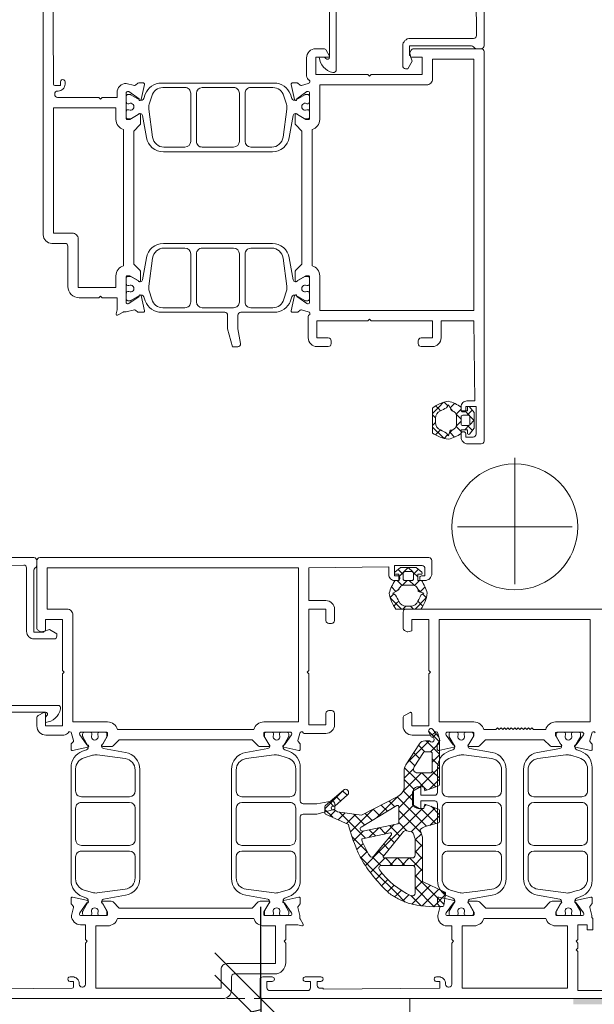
# Model space of a CAD drawing. Header units: millimetres. Extents: x 3652085 to 3778338, y -303702 to -273644.
# Tile 357 of 588: x 3710804 to 3710904, y -276478 to -276306. Entities that reach past the tile are written whole.
import ezdxf

# ---------------------------------------------------------------- set-up
doc = ezdxf.new("R2010")
doc.units = ezdxf.units.MM
doc.header["$PDMODE"] = 34
doc.linetypes.add('DASHED', pattern=[0.75, 0.5, -0.25])
doc.linetypes.add('HIDDEN2', pattern=[4.7625, 3.175, -1.5875])
doc.layers.add('!!!! BALCONY', color=7, linetype='Continuous')
doc.layers.add('ATTACHMT', color=7, linetype='Continuous')
doc.layers.add('DIM-03    (HAUSART)', color=111, linetype='Continuous', lineweight=5)
doc.styles.add('1-20 Eng HA', font='arial.ttf', dxfattribs={"height": 40})
doc.dimstyles.new('1-20 Eng HA', dxfattribs={"dimtxt": 40, "dimasz": 16, "dimexe": 16, "dimexo": 5, "dimgap": 5, "dimtad": 1, "dimdec": 0, "dimlfac": -1, "dimzin": 0, "dimdsep": 46, "dimtxsty": '1-20 Eng HA', "dimblk": 'OBLIQUE', "dimcen": 0.09, "dimdle": 16, "dimclrd": 256, "dimclre": 256, "dimclrt": 256, "dimadec": 0, "dimazin": 0, "dimtfac": 1, "dimtdec": 0, "dimtofl": 0, "dimtmove": 0, "dimatfit": 3, "dimldrblk": 'OBLIQUE', "dimfxl": 1, "dimtolj": 1, "dimtzin": 0, "dimlwe": 0, "dimarcsym": 0})

# ---------------------------------------------------------------- blocks, each defined once
blk = doc.blocks.new('_Oblique')
at = {"color": 0, "linetype": 'ByBlock', "lineweight": -2}
blk.add_line((-0.5, -0.5), (0.5, 0.5), dxfattribs=at)
blk = doc.blocks.new('*D530')
at = {"layer": 'Defpoints', "color": 0, "lineweight": 0, "transparency": 16777216}
for p in [(3710889.56, -276474.75), (3709959.65, -276476.55), (3710889.56, -276682.11)]:
    blk.add_point(p, dxfattribs=at)
at = {"layer": 'DIM-03    (HAUSART)', "linetype": 'HIDDEN2', "lineweight": 0, "transparency": 16777216}
for p, q in [((3710889.56, -276479.75), (3710889.56, -276698.11)), ((3709959.65, -276481.55), (3709959.65, -276698.11))]:
    blk.add_line(p, q, dxfattribs=at)
at = {"layer": 'DIM-03    (HAUSART)', "lineweight": -2, "transparency": 16777216}
blk.add_line((3709943.65, -276682.11), (3710905.56, -276682.11), dxfattribs=at)
at = {"layer": 'DIM-03    (HAUSART)', "lineweight": -2, "transparency": 16777216, "xscale": 16, "yscale": 16, "zscale": 16, "rotation": 180}
blk.add_blockref('_Oblique', (3709959.65, -276682.11), dxfattribs=at)
at = {"layer": 'DIM-03    (HAUSART)', "lineweight": -2, "transparency": 16777216, "xscale": 16, "yscale": 16, "zscale": 16}
blk.add_blockref('_Oblique', (3710889.56, -276682.11), dxfattribs=at)
at = {"layer": 'DIM-03    (HAUSART)', "lineweight": 0, "transparency": 16777216, "insert": (3710424.61, -276656.68), "char_height": 40, "attachment_point": 5, "style": '1-20 Eng HA'}
blk.add_mtext('\\A1;930', dxfattribs=at)
blk = doc.blocks.new('*D535')
at = {"layer": 'Defpoints', "color": 0, "lineweight": 0, "transparency": 16777216}
for p in [(3710881.76, -276476.55), (3710846.18, -276480.48), (3710846.18, -276480.48)]:
    blk.add_point(p, dxfattribs=at)
at = {"layer": 'DIM-03    (HAUSART)', "lineweight": -2, "transparency": 16777216}
for p, q in [((3710846.18, -276476.55), (3710846.18, -276460.55)), ((3710846.18, -276476.55), (3710846.18, -276480.48)), ((3710846.18, -276478.52), (3710786.48, -276492.88)), ((3710846.18, -276480.48), (3710846.18, -276496.48)), ((3710786.48, -276492.88), (3710786.48, -276530.55))]:
    blk.add_line(p, q, dxfattribs=at)
at = {"layer": 'DIM-03    (HAUSART)', "linetype": 'HIDDEN2', "lineweight": 0, "transparency": 16777216}
for p, q in [((3710876.76, -276476.55), (3710830.18, -276476.55)), ((3710851.18, -276480.48), (3710862.18, -276480.48))]:
    blk.add_line(p, q, dxfattribs=at)
at = {"layer": 'DIM-03    (HAUSART)', "lineweight": -2, "transparency": 16777216, "xscale": 16, "yscale": 16, "zscale": 16}
for p, rotation in [((3710846.18, -276476.55), 270), ((3710846.18, -276480.48), 90)]:
    blk.add_blockref('_Oblique', p, dxfattribs=dict(at, rotation=rotation))
at = {"layer": 'DIM-03    (HAUSART)', "lineweight": 0, "transparency": 16777216, "insert": (3710761.48, -276511.72), "char_height": 40, "attachment_point": 5, "rotation": 90, "style": '1-20 Eng HA'}
blk.add_mtext('\\A1;4', dxfattribs=at)
blk = doc.blocks.new('F_042')
at = {"lineweight": 0}
for p, q in [((36.37, 79.02), (36.37, 79.01)), ((9.37, 20.9), (9.42, 20.95)), ((10.5, 21.55), (11.28, 20.78)), ((11.71, 21.12), (12.36, 21.77)), ((12.42, 21.76), (13.25, 20.92)), ((12.97, 20.26), (13.35, 20.64)), ((13.25, 20.92), (14.37, 19.81)), ((13.35, 20.64), (13.84, 21.13)), ((7.07, 18.6), (8.7, 20.24)), ((7.43, 20.38), (8.32, 19.49)), ((9.37, 20.56), (10.25, 19.68)), ((9.37, 18.78), (10.24, 19.65)), ((10.8, 20.21), (11.18, 20.59)), ((13.85, 19.02), (14.37, 19.54)), ((7.07, 18.62), (7.87, 17.82)), ((7.41, 16.82), (8.28, 17.69)), ((7.95, 17.74), (8.75, 16.94)), ((9.37, 18.44), (10.21, 17.6)), ((9.71, 17), (10.24, 17.53)), ((12.41, 15.46), (14.37, 17.42)), ((13.85, 18.21), (14.37, 17.69)), ((9.37, 16.66), (9.71, 17)), ((9.37, 16.32), (9.47, 16.22)), ((10.5, 15.67), (11.37, 16.54)), ((10.88, 16.93), (11.41, 16.4)), ((11.73, 16.08), (12.36, 15.45)), ((13, 16.94), (13.87, 16.06)), ((0, -10), (0, 10)), ((10, 0), (-10, 0)), ((15.05, -35.65), (13.16, -37.55)), ((15.47, -37.36), (13.16, -39.67)), ((13.16, -37.7), (14.72, -39.26)), ((13.72, -36.14), (14.35, -36.77)), ((14.95, -37.37), (18.79, -41.21)), ((16.81, -38.14), (15.69, -39.26)), ((17.64, -39.43), (16.64, -40.43)), ((13.16, -39.82), (14.43, -41.09)), ((14.43, -40.52), (13.16, -41.79)), ((18.47, -40.72), (17.47, -41.72)), ((13.16, -41.95), (16.59, -45.37)), ((14.43, -42.64), (13.16, -43.91)), ((16.23, -42.96), (16.06, -43.14)), ((16.3, -42.96), (19.56, -46.22)), ((19.25, -42.07), (17.17, -44.14)), ((17.69, -42.23), (19.33, -43.87)), ((13.16, -44.07), (14.92, -45.82)), ((16.06, -43.14), (13.78, -45.41)), ((17.17, -44.14), (15.94, -45.37)), ((19.33, -44.1), (18.29, -45.14)), ((15.87, -45.44), (15.34, -45.98)), ((18.29, -45.14), (17.65, -45.78)), ((19.41, -46.15), (17.68, -47.88)), ((19.49, -46.07), (19.41, -46.15)), ((30.08, -46.09), (29.29, -46.87)), ((29.84, -45.9), (33.16, -49.22)), ((20.54, -47.14), (15.4, -52.27)), ((17.68, -46.46), (20.28, -49.06)), ((20.41, -47.08), (24.17, -50.83)), ((21.93, -47.87), (20.93, -48.88)), ((31.22, -47.07), (30.41, -47.87)), ((32.36, -48.04), (31.6, -48.81)), ((14.63, -48.8), (13.16, -50.27)), ((16.41, -49.15), (13.76, -51.8)), ((13.92, -49.06), (18.11, -53.26)), ((15.47, -48.5), (15.81, -48.83)), ((16.13, -49.15), (21.92, -54.94)), ((20.28, -49.52), (16.36, -53.44)), ((17.68, -48.58), (20.28, -51.18)), ((23.33, -48.59), (22.25, -49.67)), ((24.73, -49.31), (23.57, -50.47)), ((24.82, -49.37), (28.71, -53.25)), ((30.61, -49.8), (26.06, -54.34)), ((31.34, -49.52), (32.31, -50.49)), ((33.16, -49.37), (31.81, -50.72)), ((13.16, -50.43), (14.85, -52.12)), ((26.12, -50.04), (24.9, -51.27)), ((28.12, -50.17), (26.22, -52.07)), ((27.8, -50.22), (29.4, -51.82)), ((29.64, -49.94), (30.86, -51.15)), ((20.28, -51.64), (18.85, -53.07)), ((21.12, -52.92), (20.05, -53.99)), ((21.06, -51.96), (22.74, -53.65)), ((21.9, -52.14), (21.12, -52.92)), ((23.65, -52.51), (22.56, -53.61)), ((23.75, -52.53), (25.43, -54.21)), ((25.41, -52.88), (24.31, -53.98)), ((26.43, -53.09), (28.18, -54.85)), ((17.4, -54.52), (16.1, -55.82)), ((16.31, -53.58), (17.4, -54.67)), ((21.94, -54.22), (21.02, -55.15)), ((21.92, -54.94), (23.28, -56.3)), ((28.45, -54.07), (25.73, -56.8)), ((16.1, -55.49), (17.4, -56.79)), ((17.4, -56.64), (16.1, -57.94)), ((22.9, -55.38), (21.98, -56.31)), ((23.28, -56.3), (26.1, -59.13)), ((23.86, -56.54), (23.44, -56.97)), ((25.79, -56.69), (26.9, -57.81)), ((26.49, -55.27), (27.58, -56.36)), ((16.1, -57.61), (17.66, -59.17)), ((18.36, -57.81), (16.1, -60.06)), ((18.42, -57.81), (19.72, -59.11)), ((20.48, -57.81), (19.18, -59.11)), ((20.54, -57.81), (21.84, -59.11)), ((22.6, -57.81), (21.3, -59.11)), ((22.66, -57.81), (23.94, -59.09)), ((23.44, -56.97), (22.94, -57.47)), ((24.87, -57.65), (23.84, -58.68)), ((26.97, -57.68), (24.25, -60.4)), ((16.1, -59.74), (17.4, -61.04)), ((23.84, -58.68), (23.39, -59.13)), ((23.94, -59.09), (25.22, -60.37)), ((17.4, -60.88), (12.37, -65.91)), ((16.1, -61.86), (17.4, -63.16)), ((24.25, -60.4), (20.68, -63.97)), ((22.19, -61.58), (23.28, -62.67)), ((23.2, -60.47), (24.28, -61.55)), ((13.28, -63.28), (16.2, -66.2)), ((17.4, -63), (14.07, -66.34)), ((14.71, -62.59), (18, -65.87)), ((19.83, -63.47), (20.59, -64.23)), ((21.07, -62.58), (21.12, -62.63)), ((21.12, -62.63), (22.21, -63.72)), ((12.51, -63.66), (12.11, -64.06)), ((12.13, -64.25), (14.22, -66.33)), ((18.14, -64.39), (16.35, -66.18)), ((18.48, -64.23), (19.58, -65.33)), ((20.68, -63.97), (19.12, -65.53)), ((20.59, -64.23), (20.98, -64.61))]:
    blk.add_line(p, q, dxfattribs=at)
at = {"color": 252, "lineweight": 0}
for p, q in [((16.82, -7.41), (17.69, -8.28)), ((17.74, -7.95), (16.94, -8.75)), ((18.62, -7.07), (17.82, -7.87)), ((18.6, -7.07), (20.24, -8.7)), ((20.38, -7.43), (19.49, -8.32)), ((16.32, -9.37), (16.22, -9.47)), ((16.66, -9.37), (17, -9.71)), ((17, -9.71), (17.53, -10.24)), ((18.44, -9.37), (17.6, -10.21)), ((18.78, -9.37), (19.65, -10.24)), ((20.56, -9.37), (19.68, -10.25)), ((20.9, -9.37), (20.95, -9.42)), ((16.08, -11.73), (15.45, -12.36)), ((15.67, -10.5), (16.54, -11.37)), ((16.93, -10.88), (16.4, -11.41)), ((20.21, -10.8), (20.59, -11.18)), ((21.55, -10.5), (20.78, -11.28)), ((21.12, -11.71), (21.77, -12.36)), ((15.46, -12.41), (17.42, -14.37)), ((16.94, -13), (16.06, -13.87)), ((20.92, -13.25), (19.81, -14.37)), ((20.26, -12.97), (20.64, -13.35)), ((20.64, -13.35), (21.13, -13.84)), ((21.76, -12.42), (20.92, -13.25)), ((18.21, -13.85), (17.69, -14.37)), ((19.02, -13.85), (19.54, -14.37)), ((79.02, -36.37), (79.01, -36.37))]:
    blk.add_line(p, q, dxfattribs=at)
at = {"lineweight": 0}
for points in [[(6.83, 105.52), (6.68, 85.79, 0.416523), (7.18, 85.29), (18.27, 85.29, -0.414161), (19.57, 83.99), (19.57, 80.49, -0.414214), (19.07, 79.99), (18.67, 79.99), (17.92, 81.29), (18.28, 82.29), (18.37, 82.29), (18.37, 83.99), (7.58, 83.99, 0.19885), (7.22, 83.84), (7.02, 83.63, -0.19885), (6.66, 83.49), (5.87, 83.49, -0.414227), (5.37, 83.99), (5.37, 107.99, -0.4142)], [(32.37, 106.28), (32.37, 81.99, 0.739503), (33, 81.78, -0.242223), (33.41, 81.99), (34.15, 81.99, -0.326592), (31.8, 79.34, -0.49432), (31.17, 79.84), (31.17, 106.14, 0.416011)], [(80.72, 97.49), (80.57, 77.29, -0.412055), (80.37, 77.09), (79.37, 77.09), (79.37, 77.69, 1.00125), (78.57, 77.69), (78.57, 77.29, 0.414214), (79.77, 76.09), (79.87, 76.09, -0.414214), (80.37, 75.59), (80.37, 75.49, -0.414214), (79.87, 74.99), (72.67, 74.99), (72.37, 74.69), (72.07, 74.99), (69.47, 74.99), (69.47, 75.84, 0.414214), (67.87, 77.44), (66.45, 77.08, -0.248868), (66.27, 77.11), (65.83, 77.47, 0.171386), (65.7, 77.51), (64.87, 77.51, 0.479656), (64.68, 77.27), (65.27, 74.6, 1.18732), (65.64, 74.73), (67.4, 75.99, -0.522696), (67.87, 75.84), (67.87, 71.32, -0.414214), (67.67, 71.12), (67.32, 71.12, -0.131688), (67.22, 71.15), (65.77, 71.99, 1), (65.37, 71.99), (65.37, 70.49, 0.17265), (65.48, 70.17), (66.57, 69.08), (66.57, 45.89), (65.48, 44.8, 0.17265), (65.37, 44.49), (65.37, 42.99, 1), (65.77, 42.99), (67.22, 43.83, -0.131688), (67.32, 43.85), (67.67, 43.85, -0.414214), (67.87, 43.65), (67.87, 39.14, -0.522696), (67.4, 38.99), (65.64, 40.25, 1.18732), (65.27, 40.37), (64.68, 37.71, 0.479656), (64.87, 37.46), (65.7, 37.46, 0.171386), (65.83, 37.51), (66.27, 37.86, -0.248868), (66.45, 37.9), (67.87, 37.54), (68.32, 37.54, -0.131627), (68.42, 37.51), (69.37, 36.96, 0.66317), (69.66, 37.19), (69.47, 37.92, -0.062522), (69.47, 37.97), (69.47, 39.99), (72.07, 39.99), (72.37, 40.29), (72.67, 39.99), (76.07, 39.99, 0.41421), (78.07, 41.99), (78.07, 48.99, -0.414214), (78.57, 49.49), (80.87, 49.49, 0.414214), (82.37, 50.99), (82.37, 50.99), (82.37, 107.99, 0.414214)], [(-14.04, -35.99, -0.879905), (-13.45, -36.07), (-13.09, -37.28, -0.248868), (-13.13, -37.47), (-13.48, -37.91, 0.171386), (-13.52, -38.03), (-13.52, -38.86, 0.479656), (-13.28, -39.06), (-10.62, -38.47, 1.18732), (-10.74, -38.09), (-12, -36.34, -0.522696), (-11.85, -35.87), (-7.33, -35.87, -0.414214), (-7.13, -36.07), (-7.13, -36.41, -0.131688), (-7.16, -36.51), (-8, -37.97, 1), (-8, -38.37), (-6.5, -38.37, 0.17265), (-6.19, -38.26), (-5.09, -37.17), (5.09, -37.17), (6.15, -38.22, 0.198986), (6.5, -38.37), (8, -38.37, 1), (8, -37.97), (7.16, -36.51, -0.131688), (7.13, -36.41), (7.13, -36.07, -0.414214), (7.33, -35.87), (11.85, -35.87, -0.541749), (11.99, -36.35), (10.74, -38.09, 1.18732), (10.62, -38.47), (13.28, -39.06, 0.479656), (13.53, -38.86), (13.53, -38.03, 0.171386), (13.48, -37.91), (13.13, -37.47, -0.248868), (13.09, -37.28), (13.45, -36.07, -0.879905), (14.04, -35.99, 0.186234), (14.13, -36.11, 0.146116), (15, -36.37), (17.9, -36.37, 0.414214), (19.5, -34.77), (19.5, -33.38, 0.267946), (19.25, -32.94), (18.3, -32.4, 0.57735), (18, -32.57), (18, -34.77), (15, -34.77), (15, -25.67), (14.7, -25.37), (15, -25.07), (15, -16.17), (18, -16.17), (18, -18.17), (18.67, -18.35, 0.198991), (18.82, -18.33), (19.25, -18.08, 0.267858), (19.5, -17.65), (19.5, -14.87, 0.414214), (19, -14.37), (19, -14.37), (-19, -14.37, 0.198913)], [(-19.01, -82.37), (43.99, -82.37, 0.414214), (44.49, -81.87), (44.49, -79.07, 0.414214), (43.99, -78.57), (42.39, -78.57, 1), (42.39, -79.37), (43.29, -79.37), (43.29, -80.47, -0.414214), (42.79, -80.97), (36.19, -80.97, -0.414214), (35.69, -80.47), (35.69, -79.37), (36.59, -79.37, 1), (36.59, -78.57), (33.89, -78.57, 1.00001), (33.89, -79.37), (34.49, -79.37), (34.49, -80.07, -0.414214), (33.99, -80.57), (33.49, -80.57), (33.49, -80.72), (13.09, -80.57), (13.09, -79.37), (13.69, -79.37, 1.00125), (13.69, -78.57), (13.29, -78.57, 0.414214), (12.09, -79.77), (12.09, -79.87, -0.414214), (11.59, -80.37), (11.49, -80.37, -0.414214), (10.99, -79.87), (10.99, -72.67), (10.69, -72.37), (10.99, -72.07), (10.99, -69.67), (11.84, -69.67, 0.414214), (13.44, -68.07), (13.44, -67.87), (13.08, -66.45, -0.248868), (13.11, -66.27), (13.47, -65.83, 0.171386), (13.51, -65.7), (13.51, -64.87, 0.479656), (13.27, -64.68), (10.6, -65.27, 1.18732), (10.73, -65.64), (11.99, -67.4, -0.522696), (11.84, -67.87), (7.32, -67.87, -0.414214), (7.12, -67.67), (7.12, -67.32, -0.131688), (7.15, -67.22), (7.99, -65.77, 1), (7.99, -65.37), (6.49, -65.37, 0.198912), (6.13, -65.51), (5.08, -66.57), (-5.11, -66.57), (-6.2, -65.48, 0.17265), (-6.51, -65.37), (-8.01, -65.37, 1), (-8.01, -65.77), (-7.17, -67.22, -0.131688), (-7.15, -67.32), (-7.15, -67.67, -0.414214), (-7.35, -67.87), (-11.86, -67.87, -0.522696), (-12.01, -67.4), (-10.75, -65.64, 1.18732), (-10.63, -65.27), (-13.29, -64.68, 0.479656), (-13.54, -64.87), (-13.54, -65.7, 0.171386), (-13.49, -65.83), (-13.14, -66.27, -0.248868), (-13.1, -66.45), (-13.46, -67.87), (-13.46, -68.27, 0.414214), (-13.66, -68.47), (-13.66, -70.37), (-12.66, -70.37), (-12.66, -69.47), (-11.01, -69.47), (-11.01, -72.07), (-10.71, -72.37), (-11.01, -72.67), (-11.01, -73.57), (-10.71, -73.87), (-11.01, -74.17), (-11.01, -80.97), (-18.01, -80.97)]]:
    blk.add_lwpolyline(points, format="xyb", dxfattribs=at)
for points in [[(5.37, 82.99), (5.37, 14.99, 0.414214), (5.87, 14.49), (8.17, 14.49, 0.414214), (9.37, 15.69), (9.37, 16.29, 0.414214), (9.07, 16.59), (8.87, 16.59, 0.414214), (8.57, 16.29), (8.57, 15.69), (7.27, 15.69, -0.414214), (6.77, 16.19), (6.77, 20.99), (8.57, 20.99), (8.57, 20.39, 0.414214), (8.87, 20.09), (9.07, 20.09, 0.414214), (9.37, 20.39), (9.37, 20.99, 0.414214), (8.37, 21.99), (6.97, 21.99), (7.17, 35.99), (12.87, 35.99), (12.87, 32.99, 0.414214), (14.37, 31.49), (16.37, 31.49, 0.414214), (16.87, 31.99), (16.87, 32.49, 0.414214), (16.37, 32.99), (14.37, 32.99), (14.37, 35.99), (25.07, 35.99), (25.37, 36.29), (25.67, 35.99), (34.57, 35.99), (34.57, 32.99), (32.57, 32.99, 0.414214), (32.07, 32.49), (32.07, 31.99, 0.414214), (32.57, 31.49), (34.57, 31.49, 0.414214), (36.07, 32.99), (36.07, 36.78, 0.299438), (35.95, 36.96, -0.8147), (36.07, 37.54), (37.28, 37.9, -0.248868), (37.47, 37.86), (37.91, 37.51, 0.171386), (38.03, 37.46), (38.86, 37.46, 0.479656), (39.06, 37.71), (38.47, 40.37, 1.18732), (38.09, 40.25), (36.34, 38.99, -0.522696), (35.87, 39.14), (35.87, 43.65, -0.414214), (36.07, 43.85), (36.41, 43.85, -0.131688), (36.51, 43.83), (37.97, 42.99, 1), (38.37, 42.99), (38.37, 44.49, 0.17265), (38.26, 44.8), (37.17, 45.89), (37.17, 69.08), (38.26, 70.17, 0.17265), (38.37, 70.49), (38.37, 71.99, 1), (37.97, 71.99), (36.51, 71.15, -0.131688), (36.41, 71.12), (36.07, 71.12, -0.414214), (35.87, 71.32), (35.87, 75.84, -0.522696), (36.34, 75.99), (38.09, 74.73, 1.18732), (38.47, 74.6), (39.06, 77.27, 0.479656), (38.86, 77.51), (38.03, 77.51, 0.171386), (37.91, 77.47), (37.47, 77.11, -0.248868), (37.28, 77.08), (36.07, 77.44, -0.879905), (35.99, 78.03, 0.186234), (36.11, 78.11, 0.146116), (36.37, 78.99), (36.37, 81.89, 0.414214), (34.77, 83.49), (33.38, 83.49, 0.267946), (32.94, 83.24), (32.4, 82.29, 0.57735), (32.57, 81.99), (34.77, 81.99), (34.77, 78.99), (25.67, 78.99), (25.37, 78.69), (25.07, 78.99), (16.17, 78.99), (16.17, 81.99), (18.17, 81.99), (18.35, 82.66, 0.198991), (18.33, 82.81), (18.08, 83.24, 0.267858), (17.65, 83.49), (5.87, 83.49, 0.414214), (5.37, 82.99)], [(7.17, 59.74), (7.17, 81.69), (14.37, 81.69), (14.37, 78.19, 0.414214), (15.37, 77.19), (34.07, 77.19), (34.07, 71.12, 0.333976), (35.37, 69.39), (35.37, 45.58, 0.333976), (34.07, 43.85), (34.07, 37.79), (7.17, 37.79), (7.17, 59.74)], [(61.73, 77.5), (42.01, 77.5, 0.315172), (39.19, 75.53), (38.93, 74.82, -0.466299), (38.21, 74.56), (36.65, 75.46, 0.131644), (36.55, 75.49), (36.17, 75.49, 0.414214), (35.87, 75.19), (35.87, 74.32), (35.92, 74.05, 0.363799), (36.11, 73.89), (36.33, 73.89, -1.696128), (36.33, 72.84), (36.11, 72.84, 0.363979), (35.92, 72.67), (35.87, 72.4), (35.87, 71.54, 0.414214), (36.17, 71.24), (36.55, 71.24, 0.131641), (36.65, 71.26), (38.17, 72.14, -0.127337), (38.27, 72.17), (38.31, 72.17, -0.363431), (38.71, 71.84), (39.4, 67.98, 0.363431), (42.35, 65.5), (61.39, 65.5, 0.363431), (64.34, 67.98), (65.03, 71.84, -0.363431), (65.42, 72.17), (65.47, 72.17, -0.127337), (65.56, 72.14), (67.08, 71.26, 0.131641), (67.18, 71.24), (67.57, 71.24, 0.414214), (67.87, 71.54), (67.87, 72.4), (67.82, 72.67, 0.363979), (67.62, 72.84), (67.41, 72.84, -1.696128), (67.41, 73.89), (67.62, 73.89, 0.363799), (67.82, 74.05), (67.87, 74.32), (67.87, 75.19, 0.414214), (67.57, 75.49), (67.18, 75.49, 0.131644), (67.08, 75.46), (65.53, 74.56, -0.466299), (64.81, 74.82), (64.55, 75.53, 0.315172), (61.73, 77.5)], [(44.29, 66.31), (42.46, 66.31, -0.375764), (40.47, 68.04), (39.82, 72.93, -0.107262), (39.89, 73.78), (40.33, 75.23, -0.338057), (42.26, 76.71), (46.12, 76.71, -0.414362), (47.12, 75.71), (47.12, 67.31, -0.414082), (46.12, 66.31), (44.29, 66.31)], [(51.87, 76.71), (54.62, 76.71, -0.414065), (55.61, 75.71), (55.61, 67.31, -0.414345), (54.61, 66.31), (49.11, 66.31, -0.414082), (48.11, 67.31), (48.11, 75.71, -0.41423), (49.12, 76.71), (51.87, 76.71)], [(59.55, 76.71), (61.48, 76.71, -0.338057), (63.41, 75.23), (63.85, 73.78, -0.107262), (63.92, 72.93), (63.26, 68.04, -0.375764), (61.28, 66.31), (57.61, 66.31, -0.414082), (56.61, 67.31), (56.61, 75.71, -0.414362), (57.62, 76.71), (59.55, 76.71)], [(80.57, 62.24), (80.57, 51.29), (77.27, 51.29, 0.414214), (76.27, 50.29), (76.27, 41.79), (69.67, 41.79), (69.67, 43.85, 0.333976), (68.37, 45.58), (68.37, 69.39, 0.333976), (69.67, 71.12), (69.67, 73.19), (80.57, 73.19), (80.57, 62.24)], [(61.39, 49.47), (42.35, 49.47, 0.363431), (39.4, 47), (38.71, 43.14, -0.363431), (38.31, 42.81), (38.27, 42.81, -0.127337), (38.17, 42.83), (36.65, 43.71, 0.131641), (36.55, 43.74), (36.17, 43.74, 0.414214), (35.87, 43.44), (35.87, 42.57), (35.92, 42.3, 0.363979), (36.11, 42.14), (36.33, 42.14, -1.696128), (36.33, 41.09), (36.11, 41.09, 0.363799), (35.92, 40.92), (35.87, 40.65), (35.87, 39.79, 0.414214), (36.17, 39.49), (36.55, 39.49, 0.131644), (36.65, 39.51), (38.21, 40.41, -0.466299), (38.93, 40.15), (39.19, 39.44, 0.153856), (40.29, 38.01, 0.153856), (42.01, 37.47), (47.86, 37.46, -0.413718), (48.36, 36.96), (48.36, 34.59), (47.9, 32.02, 0.464204), (48.39, 31.44), (49.32, 31.44), (50.16, 34.59), (50.16, 36.97, -0.414112), (50.66, 37.47), (61.73, 37.47, 0.315172), (64.55, 39.44), (64.81, 40.15, -0.466299), (65.53, 40.41), (67.08, 39.51, 0.131644), (67.18, 39.49), (67.57, 39.49, 0.414214), (67.87, 39.79), (67.87, 40.65), (67.82, 40.92, 0.363799), (67.62, 41.09), (67.41, 41.09, -1.696128), (67.41, 42.14), (67.62, 42.14, 0.363979), (67.82, 42.3), (67.87, 42.57), (67.87, 43.44, 0.414214), (67.57, 43.74), (67.18, 43.74, 0.131641), (67.08, 43.71), (65.56, 42.83, -0.127337), (65.47, 42.81), (65.42, 42.81, -0.363431), (65.03, 43.14), (64.34, 47, 0.363431), (61.39, 49.47)], [(46.12, 48.67, -0.303255), (47.04, 48.05, -0.098463), (47.12, 47.67), (47.12, 39.27, -0.414362), (46.12, 38.27), (42.26, 38.27, -0.338057), (40.33, 39.74), (39.89, 41.2, -0.107262), (39.82, 42.04), (40.47, 46.94, -0.375764), (42.46, 48.67), (46.12, 48.67)], [(48.11, 47.66, -0.414082), (49.11, 48.66), (54.61, 48.67, -0.414345), (55.61, 47.67), (55.61, 39.27, -0.414065), (54.62, 38.27), (49.12, 38.26, -0.41423), (48.11, 39.26), (48.11, 47.66)], [(59.55, 38.27), (57.62, 38.27, -0.414362), (56.61, 39.27), (56.61, 47.67, -0.414082), (57.61, 48.67), (61.28, 48.67, -0.375764), (63.26, 46.94), (63.92, 42.04, -0.107262), (63.85, 41.2), (63.41, 39.74, -0.338057), (61.48, 38.27), (59.55, 38.27)], [(11.57, 21.93, -0.069459), (13.05, 21.53, -0.069459), (14.37, 20.75, 0.000593), (14.37, 16.38, -0.122996), (11.58, 15.3, -0.041051), (10.43, 15.7, -0.041051), (9.37, 16.29), (9.37, 16.94), (8.27, 16.94), (8.27, 16.35, -0.680876), (7.92, 16.21), (7.07, 17.24), (7.07, 19.94), (7.92, 20.96, -0.680876), (8.27, 20.82), (8.27, 20.24), (9.37, 20.24), (9.37, 20.92, -0.083739), (11.57, 21.93)], [(13.85, 18.94, 0.327724), (13, 20.25, -0.018786), (11.95, 20.81), (11.57, 21.31), (11.27, 20.76, 0.004698), (11.01, 20.27, 0.188328), (10.38, 19.9, 0.16928), (10.17, 19.28), (10.17, 17.89, 0.162938), (10.37, 17.29, 0.194317), (11.01, 16.9, 0.010338), (11.27, 16.87), (11.57, 15.88), (11.95, 16.38, 0.002095), (12.95, 16.92, 0.349495), (13.85, 18.23), (13.85, 18.94)], [(9.07, 17.69, 0.414224), (9.37, 17.99), (9.37, 19.19, 0.414214), (9.07, 19.49), (8.12, 19.49, 0.414214), (7.82, 19.19), (7.82, 17.99, 0.414224), (8.12, 17.69), (9.07, 17.69)], [(0, -16.17), (13.2, -16.17), (13.2, -34.07), (7.13, -34.07, 0.332383), (5.41, -35.37), (3.3, -35.37), (3, -35.07), (2.7, -35.37), (2.4, -35.07), (2.1, -35.37), (1.8, -35.07), (1.5, -35.37), (1.2, -35.07), (0.9, -35.37), (0.6, -35.07), (0.3, -35.37), (0, -35.07), (-0.3, -35.37), (-0.6, -35.07), (-0.9, -35.37), (-1.2, -35.07), (-1.5, -35.37), (-1.8, -35.07), (-2.1, -35.37), (-2.4, -35.07), (-2.7, -35.37), (-3, -35.07), (-3.3, -35.37), (-5.41, -35.37, 0.332386), (-7.13, -34.07), (-13.2, -34.07), (-13.2, -16.17), (0, -16.17)], [(-13.52, -61.73, 0.153856), (-12.97, -63.45, 0.153856), (-11.54, -64.55), (-10.84, -64.81, -0.466299), (-10.57, -65.53), (-11.47, -67.08, 0.131644), (-11.5, -67.18), (-11.5, -67.57, 0.414214), (-11.2, -67.87), (-10.33, -67.87), (-10.06, -67.82, 0.363799), (-9.9, -67.62), (-9.9, -67.41, -1.696128), (-8.85, -67.41), (-8.85, -67.62, 0.363979), (-8.68, -67.82), (-8.41, -67.87), (-7.55, -67.87, 0.414214), (-7.25, -67.57), (-7.25, -67.18, 0.131641), (-7.28, -67.08), (-8.15, -65.56, -0.127337), (-8.18, -65.47), (-8.18, -65.42, -0.363431), (-7.85, -65.03), (-3.99, -64.34, 0.363431), (-1.52, -61.39), (-1.52, -42.35, 0.363431), (-3.99, -39.4), (-7.85, -38.71, -0.363431), (-8.18, -38.31), (-8.18, -38.27, -0.127337), (-8.15, -38.17), (-7.28, -36.65, 0.131641), (-7.25, -36.55), (-7.25, -36.17, 0.414214), (-7.55, -35.87), (-8.41, -35.87), (-8.68, -35.92, 0.363979), (-8.85, -36.11), (-8.85, -36.33, -1.696128), (-9.9, -36.33), (-9.9, -36.11, 0.363799), (-10.06, -35.92), (-10.33, -35.87), (-11.2, -35.87, 0.414214), (-11.5, -36.17), (-11.5, -36.55, 0.131644), (-11.47, -36.65), (-10.57, -38.21, -0.466299), (-10.84, -38.93), (-11.54, -39.19, 0.315172), (-13.52, -42.01), (-13.52, -61.73)], [(3.96, -64.34), (7.82, -65.03, -0.363431), (8.15, -65.42), (8.15, -65.47, -0.127337), (8.12, -65.56), (7.25, -67.08, 0.131641), (7.22, -67.18), (7.22, -67.57, 0.414214), (7.52, -67.87), (8.39, -67.87), (8.66, -67.82, 0.363979), (8.82, -67.62), (8.82, -67.41, -1.696128), (9.87, -67.41), (9.87, -67.62, 0.363799), (10.04, -67.82), (10.31, -67.87), (11.17, -67.87, 0.414214), (11.47, -67.57), (11.47, -67.18, 0.131644), (11.44, -67.08), (10.55, -65.53, -0.466299), (10.81, -64.81), (11.51, -64.55, 0.153856), (12.95, -63.45, 0.153856), (13.49, -61.73), (13.49, -48.36, -0.414117), (13.99, -47.86), (16.39, -47.86), (16.39, -49.01, 0.577331), (16.69, -49.19), (17.79, -48.55, 0.267965), (17.89, -48.38), (17.89, -46.34, 0.267965), (17.79, -46.17), (16.69, -45.53, 0.577331), (16.39, -45.71), (16.39, -46.86), (14, -46.86, -0.414345), (13.5, -46.36), (13.49, -42.01, 0.315172), (11.51, -39.19), (10.81, -38.93, -0.466299), (10.55, -38.21), (11.44, -36.65, 0.131644), (11.47, -36.55), (11.47, -36.17, 0.414214), (11.17, -35.87), (10.31, -35.87), (10.04, -35.92, 0.363799), (9.87, -36.11), (9.87, -36.33, -1.696128), (8.82, -36.33), (8.82, -36.11, 0.363979), (8.66, -35.92), (8.39, -35.87), (7.52, -35.87, 0.414214), (7.22, -36.17), (7.22, -36.55, 0.131641), (7.25, -36.65), (8.12, -38.17, -0.127337), (8.15, -38.27), (8.15, -38.31, -0.363431), (7.82, -38.71), (3.96, -39.4, 0.363431), (1.49, -42.35), (1.49, -61.39, 0.363431), (3.96, -64.34)], [(18.6, -65.72, 0.037771), (20.35, -64.96, 0.037771), (21.97, -63.95, 0.034603), (24.47, -61.32, 0.034603), (26.59, -58.37, 0.03401), (27.56, -56.39, 0.042848), (29.06, -51.97), (33.05, -50.15, 0.293706), (33.16, -49.97), (33.16, -48.82, 0.219109), (33.09, -48.67), (29.92, -45.95, 0.98769), (29.2, -46.78), (31.43, -48.79, 0.214808), (31.51, -48.82), (31.73, -48.79, -1.000177), (31.8, -49.39), (31.51, -49.42, 0.203939), (31.34, -49.52, -0.194807), (30.95, -49.75), (26.76, -50.37), (20.41, -47.07, -0.137361), (19.62, -46.34, -0.137361), (19.33, -45.3), (19.33, -42.64, 0.144471), (19.01, -41.55), (16.64, -37.89, 0.267949), (15.73, -37.36), (15.03, -37.36, 0.196262), (14.81, -37.45, -1.358418), (14.44, -36.74, 0.245415), (14.67, -36.56), (15.01, -35.83, 0.889946), (14.3, -35.39), (13.25, -36.72, 0.168878), (13.16, -36.98), (13.16, -45.04, 0.315341), (13.3, -45.23), (15.7, -46.11), (15.89, -45.37), (16.9, -45.37, -0.212432), (17.68, -45.81), (17.68, -48.71, -0.150444), (17.25, -49.07, -0.093981), (16.9, -49.15), (15.89, -49.15), (15.7, -48.42), (13.3, -49.29, 0.315299), (13.16, -49.49), (13.16, -51.47, 0.334813), (13.32, -51.68), (15.65, -52.35, -0.125222), (16.51, -52.84, -0.288651), (16.53, -52.95), (16.1, -54.19), (16.1, -61.92), (12.21, -63.8, 0.326691), (12.1, -64.01), (12.4, -66.1, 0.34898), (12.58, -66.27, 0.088383), (18.6, -65.72)], [(15.86, -42.96), (14.73, -42.96, -0.414242), (14.43, -42.66), (14.43, -39.56, -0.414286), (14.73, -39.26), (15.72, -39.26, -0.254568), (15.97, -39.4), (17.58, -41.88, -0.594259), (16.99, -42.96), (15.86, -42.96)], [(-2.32, -44.29), (-2.32, -46.12, -0.414082), (-3.32, -47.12), (-11.72, -47.12, -0.414362), (-12.72, -46.12), (-12.72, -42.26, -0.338057), (-11.25, -40.33), (-9.79, -39.89, -0.107262), (-8.94, -39.82), (-4.05, -40.47, -0.375764), (-2.32, -42.46), (-2.32, -44.29)], [(2.29, -44.29), (2.29, -42.46, -0.375764), (4.02, -40.47), (8.92, -39.82, -0.107262), (9.76, -39.89), (11.22, -40.33, -0.338057), (12.69, -42.26), (12.69, -46.12, -0.414362), (11.69, -47.12), (3.29, -47.12, -0.414082), (2.29, -46.12), (2.29, -44.29)], [(-12.72, -51.87), (-12.72, -49.12, -0.41423), (-11.72, -48.12), (-3.32, -48.12, -0.414082), (-2.32, -49.11), (-2.32, -54.61, -0.414345), (-3.32, -55.62), (-11.72, -55.62, -0.414065), (-12.72, -54.62), (-12.72, -51.87)], [(12.69, -51.87), (12.69, -54.62, -0.414065), (11.69, -55.62), (3.29, -55.62, -0.414345), (2.29, -54.61), (2.29, -49.11, -0.414082), (3.29, -48.12), (11.7, -48.12, -0.41423), (12.7, -49.12), (12.69, -51.87)], [(20.44, -51.83, -0.354754), (20.28, -51.64), (20.28, -48.84, -0.583728), (20.58, -48.67), (26.82, -52.43, -0.844982), (26.55, -53.12), (20.44, -51.83)], [(21.18, -55.35), (22.95, -57.48, -0.635189), (22.8, -57.81), (17.9, -57.81, -0.41422), (17.4, -57.31), (17.4, -54.49), (17.43, -54.33), (17.68, -53.61, -0.251568), (18.03, -53.28), (18.91, -53.06, -0.290915), (19.42, -53.22), (21.18, -55.35)], [(23.12, -55.65), (21.55, -53.76, -0.319056), (21.54, -53.53, -0.319056), (21.75, -53.44), (26.57, -54.45, -0.465262), (26.72, -54.72, -0.044321), (25.34, -57.46, -0.519599), (24.69, -57.54), (23.12, -55.65)], [(-10.52, -63.63), (-11.25, -63.41, -0.338057), (-12.72, -61.48), (-12.72, -57.62, -0.414362), (-11.72, -56.62), (-3.32, -56.62, -0.414082), (-2.32, -57.61), (-2.32, -61.28, -0.375764), (-4.05, -63.26), (-8.94, -63.92, -0.107262), (-9.79, -63.85), (-10.52, -63.63)], [(6.47, -63.59), (4.02, -63.26, -0.375764), (2.29, -61.28), (2.29, -57.61, -0.414082), (3.29, -56.62), (11.69, -56.62, -0.414362), (12.69, -57.62), (12.69, -61.48, -0.338057), (11.22, -63.41), (9.76, -63.85, -0.107262), (8.92, -63.92), (6.47, -63.59)], [(23.64, -59.9, -0.128799), (18.1, -64.41, -0.539644), (17.4, -63.95), (17.4, -59.61, -0.414225), (17.9, -59.11), (23.24, -59.11, -0.614186), (23.64, -59.9)], [(-0.01, -80.57), (-9.21, -80.57), (-9.21, -69.67), (-7.15, -69.67, 0.333976), (-5.42, -68.37), (5.39, -68.37, 0.333976), (7.12, -69.67), (9.19, -69.67), (9.19, -80.57), (-0.01, -80.57)]]:
    blk.add_lwpolyline(points, format="xyb", close=True, dxfattribs=at)
at = {"color": 252, "lineweight": 0}
for points in [[(82.99, -5.37), (14.99, -5.37, 0.414214), (14.49, -5.87), (14.49, -8.17, 0.414214), (15.69, -9.37), (16.29, -9.37, 0.414214), (16.59, -9.07), (16.59, -8.87, 0.414214), (16.29, -8.57), (15.69, -8.57), (15.69, -7.27, -0.414214), (16.19, -6.77), (20.99, -6.77), (20.99, -8.57), (20.39, -8.57, 0.414214), (20.09, -8.87), (20.09, -9.07, 0.414214), (20.39, -9.37), (20.99, -9.37, 0.414214), (21.99, -8.37), (21.99, -6.97), (35.99, -7.17), (35.99, -12.87), (32.99, -12.87, 0.414214), (31.49, -14.37), (31.49, -16.37, 0.414214), (31.99, -16.87), (32.49, -16.87, 0.414214), (32.99, -16.37), (32.99, -14.37), (35.99, -14.37), (35.99, -25.07), (36.29, -25.37), (35.99, -25.67), (35.99, -34.57), (32.99, -34.57), (32.99, -32.57, 0.414214), (32.49, -32.07), (31.99, -32.07, 0.414214), (31.49, -32.57), (31.49, -34.57, 0.414214), (32.99, -36.07), (36.78, -36.07, 0.299438), (36.96, -35.95, -0.8147), (37.54, -36.07), (37.9, -37.28, -0.248868), (37.86, -37.47), (37.51, -37.91, 0.171386), (37.46, -38.03), (37.46, -38.86, 0.479656), (37.71, -39.06), (40.37, -38.47, 1.18732), (40.25, -38.09), (38.99, -36.34, -0.522696), (39.14, -35.87), (43.65, -35.87, -0.414214), (43.85, -36.07), (43.85, -36.41, -0.131688), (43.83, -36.51), (42.99, -37.97, 1), (42.99, -38.37), (44.49, -38.37, 0.17265), (44.8, -38.26), (45.89, -37.17), (69.08, -37.17), (70.17, -38.26, 0.17265), (70.49, -38.37), (71.99, -38.37, 1), (71.99, -37.97), (71.15, -36.51, -0.131688), (71.12, -36.41), (71.12, -36.07, -0.414214), (71.32, -35.87), (75.84, -35.87, -0.522696), (75.99, -36.34), (74.73, -38.09, 1.18732), (74.6, -38.47), (77.27, -39.06, 0.479656), (77.51, -38.86), (77.51, -38.03, 0.171386), (77.47, -37.91), (77.11, -37.47, -0.248868), (77.08, -37.28), (77.44, -36.07, -0.879905), (78.03, -35.99, 0.186234), (78.11, -36.11, 0.146116), (78.99, -36.37), (81.89, -36.37, 0.414214), (83.49, -34.77), (83.49, -33.38, 0.267946), (83.24, -32.94), (82.29, -32.4, 0.57735), (81.99, -32.57), (81.99, -34.77), (78.99, -34.77), (78.99, -25.67), (78.69, -25.37), (78.99, -25.07), (78.99, -16.17), (81.99, -16.17), (81.99, -18.17), (82.66, -18.35, 0.198991), (82.81, -18.33), (83.24, -18.08, 0.267858), (83.49, -17.65), (83.49, -5.87, 0.414214), (82.99, -5.37)], [(21.93, -11.57, -0.069459), (21.53, -13.05, -0.069459), (20.75, -14.37, 0.000593), (16.38, -14.37, -0.122996), (15.3, -11.58, -0.041051), (15.7, -10.43, -0.041051), (16.29, -9.37), (16.94, -9.37), (16.94, -8.27), (16.35, -8.27, -0.680876), (16.21, -7.92), (17.24, -7.07), (19.94, -7.07), (20.96, -7.92, -0.680876), (20.82, -8.27), (20.24, -8.27), (20.24, -9.37), (20.92, -9.37, -0.083739), (21.93, -11.57)], [(17.69, -9.07, 0.414224), (17.99, -9.37), (19.19, -9.37, 0.414214), (19.49, -9.07), (19.49, -8.12, 0.414214), (19.19, -7.82), (17.99, -7.82, 0.414224), (17.69, -8.12), (17.69, -9.07)], [(59.74, -7.17), (81.69, -7.17), (81.69, -14.37), (78.19, -14.37, 0.414214), (77.19, -15.37), (77.19, -34.07), (71.12, -34.07, 0.333976), (69.39, -35.37), (45.58, -35.37, 0.333976), (43.85, -34.07), (37.79, -34.07), (37.79, -7.17), (59.74, -7.17)], [(18.94, -13.85, 0.327724), (20.25, -13, -0.018786), (20.81, -11.95), (21.31, -11.57), (20.76, -11.27, 0.004698), (20.27, -11.01, 0.188328), (19.9, -10.38, 0.16928), (19.28, -10.17), (17.89, -10.17, 0.162938), (17.29, -10.37, 0.194317), (16.9, -11.01, 0.010338), (16.87, -11.27), (15.88, -11.57), (16.38, -11.95, 0.002095), (16.92, -12.95, 0.349495), (18.23, -13.85), (18.94, -13.85)], [(49.47, -61.39), (49.47, -42.35, 0.363431), (47, -39.4), (43.14, -38.71, -0.363431), (42.81, -38.31), (42.81, -38.27, -0.127337), (42.83, -38.17), (43.71, -36.65, 0.131641), (43.74, -36.55), (43.74, -36.17, 0.414214), (43.44, -35.87), (42.57, -35.87), (42.3, -35.92, 0.363979), (42.14, -36.11), (42.14, -36.33, -1.696128), (41.09, -36.33), (41.09, -36.11, 0.363799), (40.92, -35.92), (40.65, -35.87), (39.79, -35.87, 0.414214), (39.49, -36.17), (39.49, -36.55, 0.131644), (39.51, -36.65), (40.41, -38.21, -0.466299), (40.15, -38.93), (39.44, -39.19, 0.153856), (38.01, -40.29, 0.153856), (37.47, -42.01), (37.46, -47.86, -0.413718), (36.96, -48.36), (34.59, -48.36), (32.02, -47.9, 0.464204), (31.44, -48.39), (31.44, -49.32), (34.59, -50.16), (36.97, -50.16, -0.414112), (37.47, -50.66), (37.47, -61.73, 0.315172), (39.44, -64.55), (40.15, -64.81, -0.466299), (40.41, -65.53), (39.51, -67.08, 0.131644), (39.49, -67.18), (39.49, -67.57, 0.414214), (39.79, -67.87), (40.65, -67.87), (40.92, -67.82, 0.363799), (41.09, -67.62), (41.09, -67.41, -1.696128), (42.14, -67.41), (42.14, -67.62, 0.363979), (42.3, -67.82), (42.57, -67.87), (43.44, -67.87, 0.414214), (43.74, -67.57), (43.74, -67.18, 0.131641), (43.71, -67.08), (42.83, -65.56, -0.127337), (42.81, -65.47), (42.81, -65.42, -0.363431), (43.14, -65.03), (47, -64.34, 0.363431), (49.47, -61.39)], [(77.5, -61.73), (77.5, -42.01, 0.315172), (75.53, -39.19), (74.82, -38.93, -0.466299), (74.56, -38.21), (75.46, -36.65, 0.131644), (75.49, -36.55), (75.49, -36.17, 0.414214), (75.19, -35.87), (74.32, -35.87), (74.05, -35.92, 0.363799), (73.89, -36.11), (73.89, -36.33, -1.696128), (72.84, -36.33), (72.84, -36.11, 0.363979), (72.67, -35.92), (72.4, -35.87), (71.54, -35.87, 0.414214), (71.24, -36.17), (71.24, -36.55, 0.131641), (71.26, -36.65), (72.14, -38.17, -0.127337), (72.17, -38.27), (72.17, -38.31, -0.363431), (71.84, -38.71), (67.98, -39.4, 0.363431), (65.5, -42.35), (65.5, -61.39, 0.363431), (67.98, -64.34), (71.84, -65.03, -0.363431), (72.17, -65.42), (72.17, -65.47, -0.127337), (72.14, -65.56), (71.26, -67.08, 0.131641), (71.24, -67.18), (71.24, -67.57, 0.414214), (71.54, -67.87), (72.4, -67.87), (72.67, -67.82, 0.363979), (72.84, -67.62), (72.84, -67.41, -1.696128), (73.89, -67.41), (73.89, -67.62, 0.363799), (74.05, -67.82), (74.32, -67.87), (75.19, -67.87, 0.414214), (75.49, -67.57), (75.49, -67.18, 0.131644), (75.46, -67.08), (74.56, -65.53, -0.466299), (74.82, -64.81), (75.53, -64.55, 0.315172), (77.5, -61.73)], [(48.67, -46.12, -0.303255), (48.05, -47.04, -0.098463), (47.67, -47.12), (39.27, -47.12, -0.414362), (38.27, -46.12), (38.27, -42.26, -0.338057), (39.74, -40.33), (41.2, -39.89, -0.107262), (42.04, -39.82), (46.94, -40.47, -0.375764), (48.67, -42.46), (48.67, -46.12)], [(66.31, -44.29), (66.31, -42.46, -0.375764), (68.04, -40.47), (72.93, -39.82, -0.107262), (73.78, -39.89), (75.23, -40.33, -0.338057), (76.71, -42.26), (76.71, -46.12, -0.414362), (75.71, -47.12), (67.31, -47.12, -0.414082), (66.31, -46.12), (66.31, -44.29)], [(47.66, -48.12, -0.414082), (48.66, -49.11), (48.67, -54.61, -0.414345), (47.67, -55.62), (39.27, -55.62, -0.414065), (38.27, -54.62), (38.26, -49.12, -0.41423), (39.26, -48.12), (47.66, -48.12)], [(76.71, -51.87), (76.71, -54.62, -0.414065), (75.71, -55.62), (67.31, -55.62, -0.414345), (66.31, -54.61), (66.31, -49.11, -0.414082), (67.31, -48.12), (75.71, -48.12, -0.41423), (76.71, -49.12), (76.71, -51.87)], [(38.27, -59.55), (38.27, -57.62, -0.414362), (39.27, -56.62), (47.67, -56.62, -0.414082), (48.67, -57.61), (48.67, -61.28, -0.375764), (46.94, -63.26), (42.04, -63.92, -0.107262), (41.2, -63.85), (39.74, -63.41, -0.338057), (38.27, -61.48), (38.27, -59.55)], [(76.71, -59.55), (76.71, -61.48, -0.338057), (75.23, -63.41), (73.78, -63.85, -0.107262), (72.93, -63.92), (68.04, -63.26, -0.375764), (66.31, -61.28), (66.31, -57.61, -0.414082), (67.31, -56.62), (75.71, -56.62, -0.414362), (76.71, -57.62), (76.71, -59.55)], [(62.24, -80.57), (51.29, -80.57), (51.29, -77.27, 0.414214), (50.29, -76.27), (41.79, -76.27), (41.79, -69.67), (43.85, -69.67, 0.333976), (45.58, -68.37), (69.39, -68.37, 0.333976), (71.12, -69.67), (73.19, -69.67), (73.19, -80.57), (62.24, -80.57)]]:
    blk.add_lwpolyline(points, format="xyb", close=True, dxfattribs=at)
for points in [[(105.52, -6.83), (85.79, -6.68, 0.416523), (85.29, -7.18), (85.29, -18.27, -0.414161), (83.99, -19.57), (80.49, -19.57, -0.414214), (79.99, -19.07), (79.99, -18.67), (81.29, -17.92), (82.29, -18.28), (82.29, -18.37), (83.99, -18.37), (83.99, -7.58, 0.19885), (83.84, -7.22), (83.63, -7.02, -0.19885), (83.49, -6.66), (83.49, -5.87, -0.414227), (83.99, -5.37), (107.99, -5.37, -0.4142)], [(106.28, -32.37), (81.99, -32.37, 0.739503), (81.78, -33, -0.242223), (81.99, -33.41), (81.99, -34.15, -0.326592), (79.34, -31.8, -0.49432), (79.84, -31.17), (106.14, -31.17, 0.416011)], [(97.49, -80.72), (77.29, -80.57, -0.412055), (77.09, -80.37), (77.09, -79.37), (77.69, -79.37, 1.00125), (77.69, -78.57), (77.29, -78.57, 0.414214), (76.09, -79.77), (76.09, -79.87, -0.414214), (75.59, -80.37), (75.49, -80.37, -0.414214), (74.99, -79.87), (74.99, -72.67), (74.69, -72.37), (74.99, -72.07), (74.99, -69.47), (75.84, -69.47, 0.414214), (77.44, -67.87), (77.08, -66.45, -0.248868), (77.11, -66.27), (77.47, -65.83, 0.171386), (77.51, -65.7), (77.51, -64.87, 0.479656), (77.27, -64.68), (74.6, -65.27, 1.18732), (74.73, -65.64), (75.99, -67.4, -0.522696), (75.84, -67.87), (71.32, -67.87, -0.414214), (71.12, -67.67), (71.12, -67.32, -0.131688), (71.15, -67.22), (71.99, -65.77, 1), (71.99, -65.37), (70.49, -65.37, 0.17265), (70.17, -65.48), (69.08, -66.57), (45.89, -66.57), (44.8, -65.48, 0.17265), (44.49, -65.37), (42.99, -65.37, 1), (42.99, -65.77), (43.83, -67.22, -0.131688), (43.85, -67.32), (43.85, -67.67, -0.414214), (43.65, -67.87), (39.14, -67.87, -0.522696), (38.99, -67.4), (40.25, -65.64, 1.18732), (40.37, -65.27), (37.71, -64.68, 0.479656), (37.46, -64.87), (37.46, -65.7, 0.171386), (37.51, -65.83), (37.86, -66.27, -0.248868), (37.9, -66.45), (37.54, -67.87), (37.54, -68.32, -0.131627), (37.51, -68.42), (36.96, -69.37, 0.66317), (37.19, -69.66), (37.92, -69.47, -0.062522), (37.97, -69.47), (39.99, -69.47), (39.99, -72.07), (40.29, -72.37), (39.99, -72.67), (39.99, -76.07, 0.41421), (41.99, -78.07), (48.99, -78.07, -0.414214), (49.49, -78.57), (49.49, -80.87, 0.414214), (50.99, -82.37), (50.99, -82.37), (107.99, -82.37, 0.414214)]]:
    blk.add_lwpolyline(points, format="xyb", dxfattribs=at)
at = {"lineweight": 0}
blk.add_circle((0, 0), 11, dxfattribs=at)
at = {"linetype": 'DASHED', "lineweight": 5, "ltscale": 50}
blk.add_arc((-0.01, 0), 885.02, 359.65246, 89.40642, dxfattribs=at)

msp = doc.modelspace()

# ---------------------------------------------------------------- hatches: boundary and pattern name
at = {"layer": '!!!! BALCONY', "linetype": 'Continuous', "lineweight": 13}
h = msp.add_hatch(dxfattribs=at)
h.set_pattern_fill('NET', color=252, scale=50, angle=360, style=0)
h.set_pattern_definition([(360, (3906928.35, -412628.42), (8e-14, 158.75), []), (90, (3906928.35, -412628.42), (-158.75, 9e-14), [])])
h.paths.add_polyline_path([(3709003.24, -276912.35), (3709393.03, -276912.35), (3710071.45, -276912.35), (3710098.27, -277000.71), (3710121.84, -276823.98), (3710145.19, -276912.35), (3710647.57, -276912.35), (3711216.84, -276912.35), (3711216.84, -276859.46), (3711216.84, -276666.89), (3711216.84, -276626.55), (3710885.16, -276626.55), (3710885.06, -276480.48), (3710884.85, -276476.55), (3709334.95, -276476.55), (3709334.95, -276480.48), (3709334.95, -276626.55), (3709003.26, -276626.55), (3709003.26, -276666.89), (3709003.24, -276666.89)])
at = {"layer": 'ATTACHMT', "linetype": 'Continuous', "lineweight": -3}
msp.add_hatch(color=256, dxfattribs=at).paths.add_polyline_path([(3710910.23, -276476.55), (3710910.23, -276477.55), (3710900.79, -276477.55), (3710900.79, -276476.55)])

# ---------------------------------------------------------------- linework, layer by layer
at = {"color": 0, "lineweight": 0}
msp.add_line((3710890.55, -276402.12), (3710890.55, -276382.12), dxfattribs=at)

# ---------------------------------------------------------------- block references
at = {"linetype": 'DASHED', "lineweight": 5, "ltscale": 0.5, "xscale": -1}
msp.add_blockref('F_042', (3710890.55, -276394.18), dxfattribs=at)

# ---------------------------------------------------------------- dimensions: what is measured, and where the dimension line sits
at = {"layer": 'DIM-03    (HAUSART)', "lineweight": 0}
dim = msp.add_linear_dim(base=(3710846.18, -276480.48), p1=(3710881.76, -276476.55), p2=(3710846.18, -276480.48), angle=90, dimstyle='1-20 Eng HA', override={"dimclrd": 256, "dimclre": 256, "dimclrt": 256, "dimtmove": 1}, dxfattribs=at)
dim.commit()
dim.dimension.update_dxf_attribs({"geometry": '*D535', "text_midpoint": (3710786.48, -276497.88), "dimtype": 160})
dim = msp.add_linear_dim(base=(3710889.56, -276682.11), p1=(3709959.65, -276476.55), p2=(3710889.56, -276474.75), dimstyle='1-20 Eng HA', override={"dimclrd": 256, "dimclre": 256, "dimclrt": 256}, dxfattribs=at)
dim.commit()
dim.dimension.update_dxf_attribs({"geometry": '*D530', "text_midpoint": (3710424.61, -276656.68)})

doc.saveas('drawing.dxf')
